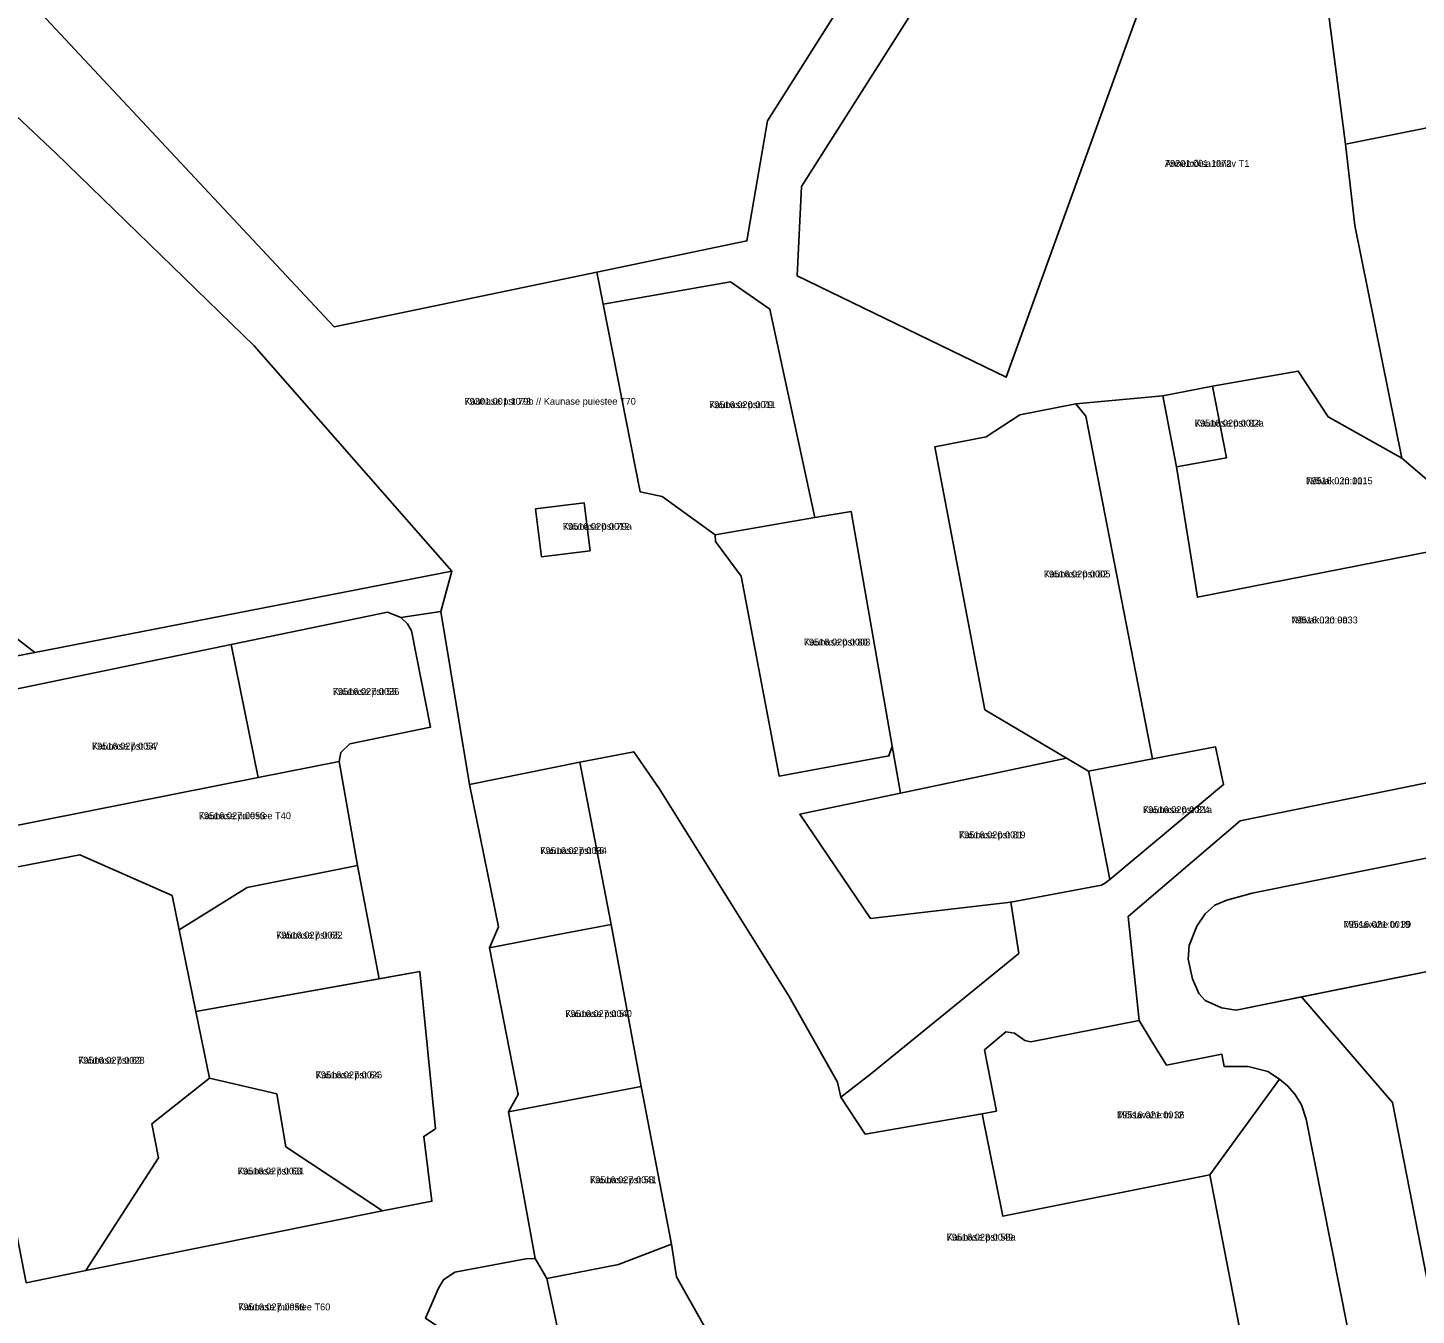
# Model space of a CAD drawing. Extents: x 643847 to 663718, y 6468443 to 6482775.
# Drawn here: x 662138 to 662440.5, y 6473581.3 to 6473861.8 of the extents above; entities that cross this region are included whole.
import ezdxf

# ---------------------------------------------------------------- set-up
doc = ezdxf.new("R2010")
doc.units = 0
for name, color, linetype in [('L_AADRESS', 7, 'Continuous'), ('PIIR', 7, 'Continuous'), ('TUNNUS', 7, 'Continuous')]:
    doc.layers.add(name, color=color, linetype=linetype)

msp = doc.modelspace()

# ---------------------------------------------------------------- linework, layer by layer
at = {"layer": 'PIIR'}
for points in [[(662374.9, 6474018.83), (662423.48, 6474000.15), (662425.88, 6473992.22), (662351.14, 6473785.63), (662305.58, 6473807.72), (662306.58, 6473827.18), (662332.33, 6473867.74), (662316.8, 6473941.84), (662305.27, 6473968.05), (662314.62, 6474005.26), (662364.53, 6473991.59)], [(662255.24, 6473972.15), (662258.44, 6473986.88), (662293.01, 6473977.61), (662291.87, 6473970.4), (662299.98, 6473934.9), (662302.16, 6473926.82), (662306.61, 6473922.49), (662317.43, 6473870.45), (662299.15, 6473841.47), (662294.64, 6473815.31), (662261.92, 6473808.5), (662204.72, 6473796.61), (662133.54, 6473872.75), (662187.87, 6473883.66), (662178.25, 6473924.89)], [(662004.14, 6473800.53), (661996.9, 6473804.16), (662039.85, 6473905.54), (662046.24, 6473907.66), (662110.78, 6473865.7), (662144.09, 6473834.41), (662187.27, 6473792.45), (662230.39, 6473743.35), (662139.48, 6473725.61), (662132.07, 6473731.41), (662128.62, 6473736.27), (662124.62, 6473739.6), (662109.44, 6473747.3), (662081.75, 6473761.21), (662066.37, 6473769.43), (662038.97, 6473783.02), (662032.96, 6473785.84), (662017.79, 6473793.57)], [(662417.23, 6473896.94), (662447.35, 6473902.88), (662459.12, 6473843.24), (662425.08, 6473836.41)], [(662446.87, 6473840.74), (662446.74, 6473821.01), (662458.15, 6473764.16), (662445.05, 6473761.72), (662443.79, 6473762.49), (662437.35, 6473767.95), (662427.13, 6473818.71), (662425.08, 6473836.41)], [(662276.18, 6473759.65), (662271.37, 6473760.68), (662263.36, 6473801.54), (662291.11, 6473806.37), (662299.67, 6473800.46), (662309.48, 6473755.06), (662287.76, 6473751.26)], [(662135.35, 6473724.81), (662124.58, 6473720.06), (662099.69, 6473695.93), (662097.54, 6473706.85), (662080.41, 6473703.49), (662085.06, 6473682.45), (662081.14, 6473681.15), (662065.2, 6473757.96), (661990.52, 6473789.09), (661996.9, 6473804.16), (662004.14, 6473800.53), (662017.79, 6473793.57), (662032.96, 6473785.84), (662038.97, 6473783.02), (662066.37, 6473769.43), (662081.75, 6473761.21), (662109.44, 6473747.3), (662124.62, 6473739.6), (662128.62, 6473736.27), (662132.07, 6473731.41), (662139.48, 6473725.61)], [(662421.33, 6473776.97), (662437.35, 6473767.95), (662443.79, 6473762.49), (662445.05, 6473761.72), (662447.63, 6473748.47), (662392.81, 6473737.67), (662388.29, 6473766.12), (662399.16, 6473768.09), (662396.13, 6473783.64), (662414.79, 6473786.95)], [(662385.3, 6473781.59), (662396.13, 6473783.64), (662399.16, 6473768.09), (662388.29, 6473766.12)], [(662335.63, 6473770.48), (662346.81, 6473772.63), (662354.09, 6473777.4), (662366.34, 6473779.82), (662368.47, 6473777.11), (662383.06, 6473702.46), (662369.06, 6473699.79), (662364.32, 6473702.61), (662346.48, 6473713.16)], [(662249.89, 6473746.52), (662248.62, 6473756.94), (662259.2, 6473758.23), (662260.47, 6473747.81)], [(662259.2, 6473758.23), (662248.62, 6473756.94), (662249.89, 6473746.52), (662260.47, 6473747.81)], [(662293.42, 6473742.3), (662287.83, 6473749.81), (662287.76, 6473751.26), (662309.48, 6473755.06), (662317.34, 6473756.4), (662326.31, 6473705.27), (662325.61, 6473703.1), (662301.67, 6473698.73)], [(662219.22, 6473733.3), (662220.68, 6473731.9), (662221.54, 6473730.35), (662225.72, 6473709.38), (662208.16, 6473705.74), (662206.18, 6473703.84), (662205.84, 6473701.88), (662188.17, 6473698.38), (662182.29, 6473727.38), (662216.37, 6473734.41)], [(662103.54, 6473681.63), (662102.56, 6473681.74), (662100.59, 6473682.58), (662099.33, 6473684.19), (662099.26, 6473685.36), (662099.83, 6473687.54), (662128.94, 6473716.38), (662182.29, 6473727.38), (662188.17, 6473698.38)], [(662398.53, 6473696.88), (662373.71, 6473676.22), (662369.17, 6473699.54), (662369.06, 6473699.79), (662383.06, 6473702.46), (662396.76, 6473705.07)], [(662240.55, 6473665.85), (662234.17, 6473696.9), (662258.25, 6473701.76), (662265.09, 6473666.39), (662253.51, 6473664.2), (662241.88, 6473661.92), (662238.59, 6473661.27)], [(662364.32, 6473702.61), (662369.06, 6473699.79), (662369.17, 6473699.54), (662373.71, 6473676.22), (662372.76, 6473675.44), (662371.91, 6473674.94), (662352.16, 6473671.28), (662321.55, 6473667.71), (662306.18, 6473690.4), (662328.12, 6473695)], [(662404.71, 6473673.19), (662455.63, 6473683.47), (662460.07, 6473683.58), (662464.63, 6473682.54), (662467.47, 6473681.14), (662452.11, 6473658.92), (662452.29, 6473658.02), (662401.25, 6473647.74), (662398.04, 6473648.24), (662394.49, 6473649.79), (662393.12, 6473651.32), (662391.77, 6473654.55), (662390.82, 6473658.84), (662391.03, 6473661.83), (662392.67, 6473666.02), (662394.47, 6473668.67), (662396.59, 6473670.57), (662399.23, 6473671.69)], [(662169.41, 6473672.68), (662174.57, 6473647.4), (662177.53, 6473632.88), (662165.01, 6473622.93), (662166.45, 6473615.54), (662150.62, 6473590.96), (662137.61, 6473588.32), (662130.97, 6473621.92), (662120.31, 6473675.95), (662149.27, 6473681.56)], [(662214.51, 6473654.57), (662174.57, 6473647.4), (662170.94, 6473665.2), (662185.78, 6473674.44), (662209.78, 6473679.23)], [(662244.78, 6473629.32), (662238.59, 6473661.27), (662241.88, 6473661.92), (662253.51, 6473664.2), (662265.09, 6473666.39), (662271.58, 6473631.06), (662242.69, 6473625.58)], [(662450.69, 6473548.82), (662435.34, 6473627.63), (662415.49, 6473650.6), (662452.29, 6473658.02), (662473.01, 6473553.15)], [(662224.23, 6473620.22), (662226, 6473606.08), (662215.24, 6473603.98), (662194.19, 6473617.96), (662192.19, 6473629.49), (662177.53, 6473632.88), (662174.57, 6473647.4), (662223.36, 6473656.16), (662226.79, 6473621.87)], [(662395.5, 6473611.83), (662350.44, 6473602.83), (662345.95, 6473625.12), (662349.03, 6473625.72), (662346.4, 6473639.06), (662351.04, 6473642.98), (662352.94, 6473642.68), (662355.24, 6473641.09), (662356.55, 6473640.82), (662380.13, 6473645.46), (662382.92, 6473640.91), (662386.09, 6473635.75), (662398.15, 6473638.1), (662398.68, 6473635.42), (662403.86, 6473635.47), (662408.17, 6473634.34), (662410.67, 6473632.68)], [(662150.62, 6473590.96), (662166.45, 6473615.54), (662165.01, 6473622.93), (662177.53, 6473632.88), (662192.19, 6473629.49), (662194.19, 6473617.96), (662215.24, 6473603.98)], [(662278.2, 6473596.76), (662266.65, 6473592.27), (662251.03, 6473589.23), (662248.52, 6473593.63), (662242.69, 6473625.58), (662271.58, 6473631.06)], [(662412.45, 6473631.25), (662414.07, 6473629.44), (662415.47, 6473627.12), (662416.53, 6473623.99), (662436.42, 6473523.7), (662434.45, 6473521.78), (662419.52, 6473498.5), (662417.3, 6473499.43), (662395.5, 6473611.83), (662410.67, 6473632.68)], [(662227.43, 6473587.14), (662228.54, 6473588.94), (662230.98, 6473590.6), (662246.45, 6473593.51), (662248.52, 6473593.63), (662251.03, 6473589.23), (662253.28, 6473578.83), (662249.47, 6473576.12), (662240.6, 6473565.46), (662239.65, 6473563.93), (662232.37, 6473575.4), (662224.61, 6473580.64)]]:
    msp.add_lwpolyline(points, close=True, dxfattribs=at)
for points in [[(662332.33, 6473867.74), (662306.58, 6473827.18), (662305.58, 6473807.72), (662351.14, 6473785.63), (662425.88, 6473992.22)], [(662417.23, 6473896.94), (662425.08, 6473836.41), (662427.13, 6473818.71), (662437.35, 6473767.95), (662421.33, 6473776.97), (662414.79, 6473786.95), (662396.13, 6473783.64), (662385.3, 6473781.59), (662366.34, 6473779.82), (662354.09, 6473777.4), (662346.81, 6473772.63), (662335.63, 6473770.48), (662346.48, 6473713.16), (662364.32, 6473702.61), (662328.12, 6473695), (662326.31, 6473705.27), (662317.34, 6473756.4), (662309.48, 6473755.06), (662299.67, 6473800.46), (662291.11, 6473806.37), (662263.36, 6473801.54), (662261.92, 6473808.5), (662294.64, 6473815.31), (662299.15, 6473841.47), (662317.43, 6473870.45)], [(662133.54, 6473872.75), (662204.72, 6473796.61), (662261.92, 6473808.5), (662263.36, 6473801.54), (662271.37, 6473760.68), (662276.18, 6473759.65), (662287.76, 6473751.26), (662287.83, 6473749.81), (662293.42, 6473742.3), (662301.67, 6473698.73), (662325.61, 6473703.1), (662326.31, 6473705.27), (662328.12, 6473695), (662306.18, 6473690.4), (662321.55, 6473667.71), (662352.16, 6473671.28), (662353.88, 6473660.08), (662321.58, 6473633.78), (662315.13, 6473628.78), (662314.41, 6473632.01), (662303.85, 6473650.66), (662275.54, 6473696), (662269.98, 6473704.03), (662258.25, 6473701.76), (662234.17, 6473696.9), (662227.93, 6473734.59), (662230.39, 6473743.35), (662187.27, 6473792.45), (662144.09, 6473834.41), (662110.78, 6473865.7)], [(662454.19, 6473699.6), (662402.12, 6473689), (662377.76, 6473668.16), (662380.13, 6473645.46), (662356.55, 6473640.82), (662355.24, 6473641.09), (662352.94, 6473642.68), (662351.04, 6473642.98), (662346.4, 6473639.06), (662349.03, 6473625.72), (662345.95, 6473625.12), (662320.45, 6473620.71), (662315.13, 6473628.78), (662321.58, 6473633.78), (662353.88, 6473660.08), (662352.16, 6473671.28), (662371.91, 6473674.94), (662372.76, 6473675.44), (662373.71, 6473676.22), (662398.53, 6473696.88), (662396.76, 6473705.07), (662383.06, 6473702.46), (662368.47, 6473777.11), (662366.34, 6473779.82), (662385.3, 6473781.59), (662388.29, 6473766.12), (662392.81, 6473737.67), (662447.63, 6473748.47)], [(662135.35, 6473724.81), (662139.48, 6473725.61), (662230.39, 6473743.35), (662227.93, 6473734.59), (662219.22, 6473733.3), (662216.37, 6473734.41), (662182.29, 6473727.38), (662128.94, 6473716.38)], [(662137.61, 6473588.32), (662150.62, 6473590.96), (662215.24, 6473603.98), (662226, 6473606.08), (662224.23, 6473620.22), (662226.79, 6473621.87), (662223.36, 6473656.16), (662214.51, 6473654.57), (662209.78, 6473679.23), (662205.84, 6473701.88), (662206.18, 6473703.84), (662208.16, 6473705.74), (662225.72, 6473709.38), (662221.54, 6473730.35), (662220.68, 6473731.9), (662219.22, 6473733.3), (662227.93, 6473734.59), (662234.17, 6473696.9), (662240.55, 6473665.85), (662238.59, 6473661.27), (662244.78, 6473629.32), (662242.69, 6473625.58), (662248.52, 6473593.63), (662246.45, 6473593.51), (662230.98, 6473590.6), (662228.54, 6473588.94), (662227.43, 6473587.14), (662224.61, 6473580.64)], [(662293.86, 6473563.82), (662279.34, 6473589.62), (662278.2, 6473596.76), (662271.58, 6473631.06), (662265.09, 6473666.39), (662258.25, 6473701.76), (662269.98, 6473704.03), (662275.54, 6473696), (662303.85, 6473650.66), (662314.41, 6473632.01), (662315.13, 6473628.78), (662320.45, 6473620.71), (662345.95, 6473625.12), (662350.44, 6473602.83), (662395.5, 6473611.83), (662417.3, 6473499.43)], [(662103.54, 6473681.63), (662188.17, 6473698.38), (662205.84, 6473701.88), (662209.78, 6473679.23), (662185.78, 6473674.44), (662170.94, 6473665.2), (662169.41, 6473672.68), (662149.27, 6473681.56), (662120.31, 6473675.95)], [(662484.65, 6473534.83), (662438.67, 6473525.91), (662436.42, 6473523.7), (662416.53, 6473623.99), (662415.47, 6473627.12), (662414.07, 6473629.44), (662412.45, 6473631.25), (662410.67, 6473632.68), (662408.17, 6473634.34), (662403.86, 6473635.47), (662398.68, 6473635.42), (662398.15, 6473638.1), (662386.09, 6473635.75), (662382.92, 6473640.91), (662380.13, 6473645.46), (662377.76, 6473668.16), (662402.12, 6473689), (662454.19, 6473699.6)], [(662455.63, 6473683.47), (662404.71, 6473673.19), (662399.23, 6473671.69), (662396.59, 6473670.57), (662394.47, 6473668.67), (662392.67, 6473666.02), (662391.03, 6473661.83), (662390.82, 6473658.84), (662391.77, 6473654.55), (662393.12, 6473651.32), (662394.49, 6473649.79), (662398.04, 6473648.24), (662401.25, 6473647.74), (662415.49, 6473650.6), (662435.34, 6473627.63), (662450.69, 6473548.82)], [(662137.61, 6473494.39), (662147.38, 6473490.42), (662158.45, 6473502.06), (662164.74, 6473521.92), (662168.42, 6473504), (662221.18, 6473548.23), (662239.65, 6473563.93), (662240.6, 6473565.46), (662249.47, 6473576.12), (662253.28, 6473578.83), (662251.03, 6473589.23), (662266.65, 6473592.27), (662278.2, 6473596.76), (662279.34, 6473589.62), (662293.86, 6473563.82), (662250.6, 6473555.63), (662235.66, 6473552.6), (662184.92, 6473510.6), (662194.11, 6473463.91), (662110.13, 6473447.86)]]:
    msp.add_lwpolyline(points, dxfattribs=at)

# ---------------------------------------------------------------- texts
at = {"layer": 'L_AADRESS'}
for s, p in [('Annemõisa tänav T1', (662385.73, 6473831.46)), ('Kaunase pst 79b // Kaunase puiestee T70', (662233.1, 6473779.62)), ('Kaunase pst 79', (662286.42, 6473778.89)), ('Kaunase pst 82a', (662392.23, 6473774.87)), ('Nõlvaku tn 11', (662416.49, 6473762.31)), ('Kaunase pst 79a', (662254.54, 6473752.38)), ('Kaunase pst 82', (662359.35, 6473742)), ('Nõlvaku tn 9a', (662413.26, 6473731.98)), ('Kaunase pst 80', (662307.04, 6473727.17)), ('Kaunase pst 55', (662204.42, 6473716.4)), ('Kaunase pst 54', (662151.94, 6473704.5)), ('Kaunase puiestee T40', (662175.22, 6473689.33)), ('Kaunase pst 81a', (662380.97, 6473690.65)), ('Kaunase pst 81', (662340.85, 6473685.16)), ('Kaunase pst 56', (662249.63, 6473681.73)), ('Mõisavahe tn 39', (662424.65, 6473665.66)), ('Kaunase pst 65', (662192.08, 6473663.32)), ('Kaunase pst 57', (662255.09, 6473646.21)), ('Kaunase pst 62', (662148.92, 6473636.05)), ('Kaunase pst 64', (662200.68, 6473632.87)), ('Mõisavahe tn 36', (662375.3, 6473624.15)), ('Kaunase pst 63', (662183.7, 6473611.92)), ('Kaunase pst 58', (662260.45, 6473610.01)), ('Kaunase pst 58a', (662338.17, 6473597.51)), ('Kaunase puiestee T60', (662183.81, 6473582.31))]:
    msp.add_text(s, height=1.5, dxfattribs=at).set_placement(p)
at = {"layer": 'TUNNUS'}
for s, p in [('79301:001:1072', (662385.73, 6473831.46)), ('79301:001:1073', (662233.1, 6473779.62)), ('79516:020:0011', (662286.42, 6473778.89)), ('79516:020:0014', (662392.23, 6473774.87)), ('79516:020:0015', (662416.49, 6473762.31)), ('79516:020:0012', (662254.54, 6473752.38)), ('79516:020:0005', (662359.35, 6473742)), ('79516:020:0033', (662413.26, 6473731.98)), ('79516:020:0008', (662307.04, 6473727.17)), ('79516:027:0036', (662204.42, 6473716.4)), ('79516:027:0037', (662151.94, 6473704.5)), ('79516:020:0024', (662380.97, 6473690.65)), ('79516:027:0053', (662175.22, 6473689.33)), ('79516:020:0019', (662340.85, 6473685.16)), ('79516:027:0034', (662249.63, 6473681.73)), ('79516:021:0019', (662424.65, 6473665.66)), ('79516:027:0032', (662192.08, 6473663.32)), ('79516:027:0040', (662255.09, 6473646.21)), ('79516:027:0028', (662148.92, 6473636.05)), ('79516:027:0026', (662200.68, 6473632.87)), ('79516:021:0012', (662375.3, 6473624.15)), ('79516:027:0031', (662183.7, 6473611.92)), ('79516:027:0041', (662260.45, 6473610.01)), ('79516:028:0049', (662338.17, 6473597.51)), ('79516:027:0056', (662183.81, 6473582.31))]:
    msp.add_text(s, height=1.5, dxfattribs=at).set_placement(p)

doc.saveas('drawing.dxf')
